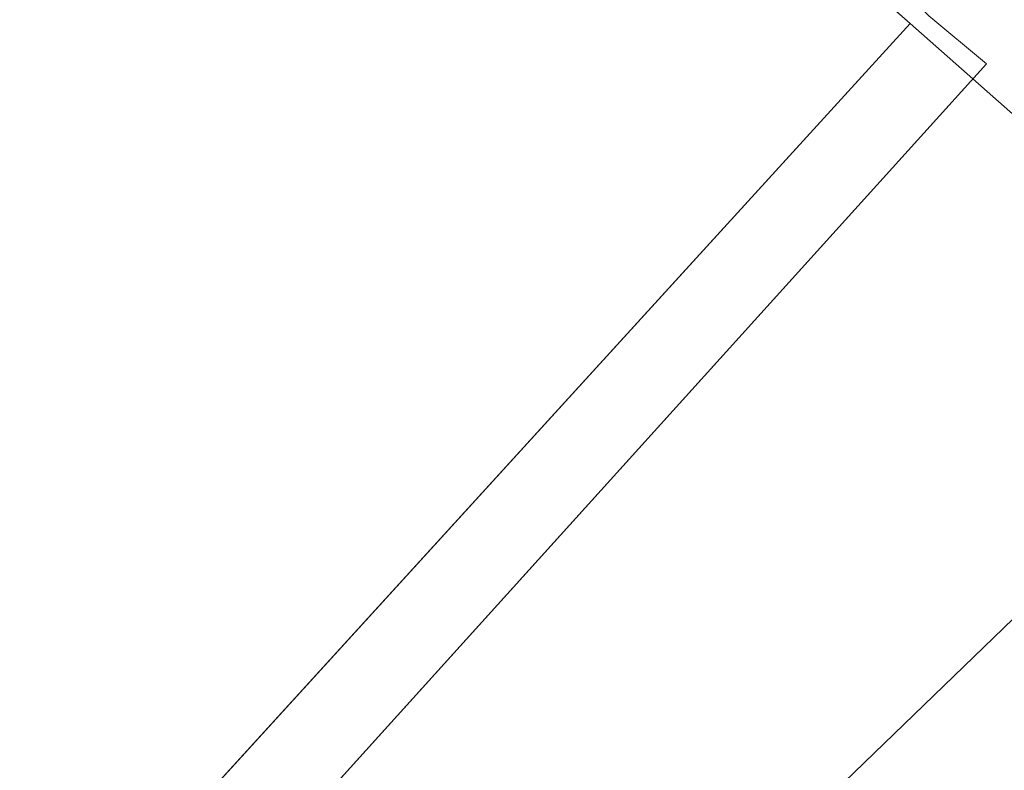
# Model space of a CAD drawing. Header units: millimetres. Extents: x 162876 to 168130, y 402614 to 405602.
# Tile 828 of 1056: x 165495.22 to 165500.65, y 403941.72 to 403945.86. Entities that reach past the tile are written whole.
import ezdxf
from ezdxf import colors
from ezdxf.entities.mleader import LeaderData, LeaderLine
from ezdxf.math import Vec2, Vec3

# ---------------------------------------------------------------- set-up
doc = ezdxf.new("R2010")
doc.units = ezdxf.units.MM
for name, color, linetype, lineweight in [('X-CA190022.004-UO-BGT_Ondergrond$0$GE_201_SHDHek_Lijn_GEM', 253, 'X-CA190022.004-UO-BGT_Ondergrond$0$Hekwerk', 9), ('X-CA190022.004-UO-BGT_Ondergrond$0$GE_367_OWGBerm_groenvoorziening_grasenk_GEM', 253, 'Continuous', 9), ('X-CA190022.004-UO-BGT_Ondergrond$0$GE_407_OTDGeslotenverharding_cementbeton_Vlak_GEM', 253, 'Continuous', 9), ('X-CA190022.004-UO-BGT_Ondergrond$0$GE_476_BTDGraslandagrarisch_Vlak_GEM', 253, 'Continuous', 9), ('X-CA190022.004-UO-KAD_Percelen$0$B-WE-KG-GRENS_PERCEEL-GV', 150, 'Continuous', 9), ('X-CA190022.004-UO-OPB_Opbreek_v0.1$0$X-XX-AL-T25- LEADER ASFALT', 7, 'Continuous', 25)]:
    doc.layers.add(name, color=color, linetype=linetype, lineweight=lineweight)
doc.styles.add('X-CA190022.004-UO-OPB_Opbreek_v0.1$0$NLCS-ISO-M200-T25', font='NLCS-ISO.ttf', dxfattribs={"height": 0.5})
doc.linetypes.add('X-CA190022.004-UO-BGT_Ondergrond$0$Hekwerk', pattern='A,5,-1.5,[2,dgnlstyle-Veghel.shx,S=0.007937,R=0,X=0,Y=0],-1.5', length=8)

msp = doc.modelspace()

# ---------------------------------------------------------------- leaders
at = {"layer": 'X-CA190022.004-UO-OPB_Opbreek_v0.1$0$X-XX-AL-T25- LEADER ASFALT'}
ml = msp.add_multileader_mtext('Standard', dxfattribs=at)
ml.set_content('\\A1;Wegvak 2.16; Fietspad Geerbosch\\PTotaal teervrij:\\PFrezen asfalt 25mm:  273.0m{\\H0.7x;\\S2^ ;\\H1.42857x; }', color=256, style='X-CA190022.004-UO-OPB_Opbreek_v0.1$0$NLCS-ISO-M200-T25')
ml.set_leader_properties(color=256, linetype='ByLayer', lineweight=-1)
ml.build(insert=Vec2(0, 0))
ml.multileader.update_dxf_attribs({"text_left_attachment_type": 5, "text_right_attachment_type": 5, "dogleg_length": 0.5, "arrow_head_size": 0.5})
ctx = ml.context
ctx.base_point, ctx.char_height, ctx.arrow_head_size, ctx.landing_gap_size, ctx.plane_origin, ctx.plane_x_axis, ctx.plane_y_axis = Vec3(165519.4827, 403953.6704), 0.5, 0.5, 0.18, Vec3(165445.8271, 403966.774), Vec3(0.692899, 0.721035), Vec3(-0.721035, 0.692899)
ctx.left_attachment, ctx.right_attachment = 5, 5
notes = []
notes.append((ctx, [(0, (1, 1, 0), (165519.1363, 403953.3099), (0.692899, 0.721035), 0.5, [(1, [(165496.5463, 403920.1721), (165523.5587, 403949.4352)], 0, [])])]))
ctx.mtext.insert, ctx.mtext.text_direction, ctx.mtext.rotation, ctx.mtext.width, ctx.mtext.flow_direction = Vec3(165517.9731, 403955.3708), Vec3(0.692899, 0.721035), 0.805295, 10.216208, 5
ctx.mtext.has_bg_fill, ctx.mtext.bg_color, ctx.mtext.bg_scale_factor, ctx.mtext.bg_transparency, ctx.mtext.use_window_bg_color = 1, -1027028792, 1.5, 0, 1
for ctx, leaders in notes:
    for number, flags, end, landing, length, lines in leaders:
        leader = LeaderData()
        leader.index, (leader.has_last_leader_line, leader.has_dogleg_vector, leader.attachment_direction) = number, flags
        leader.last_leader_point, leader.dogleg_vector, leader.dogleg_length = Vec3(end), Vec3(landing), length
        for number, points, colour, breaks in lines:
            line = LeaderLine()
            line.index, line.vertices, line.color, line.breaks = number, Vec3.list(points), colors.encode_raw_color(colour), breaks
            leader.lines.append(line)
        ctx.leaders.append(leader)

# ---------------------------------------------------------------- next in the draw order: linework, layer by layer
at = {"layer": 'X-CA190022.004-UO-BGT_Ondergrond$0$GE_201_SHDHek_Lijn_GEM'}
for q in [(165500.229, 403945.879), (165495.044, 403939.523)]:
    msp.add_line((165500.547, 403945.616), q, dxfattribs=at)
at = {"layer": 'X-CA190022.004-UO-BGT_Ondergrond$0$GE_367_OWGBerm_groenvoorziening_grasenk_GEM', "flags": 128}
msp.add_lwpolyline([(165503.293, 403936.224), (165501.649, 403938.443), (165501.693, 403939.269), (165501.76, 403939.335), (165504.789, 403942.27), (165504.206, 403942.881), (165501.969, 403942.681), (165501.41, 403943.249), (165496.305, 403938.312), (165497.763, 403936.831), (165497.568, 403936.696), (165495.044, 403939.523), (165500.547, 403945.616), (165500.229, 403945.879), (165498.003, 403948.09), (165495.343, 403950.194), (165493.382, 403950.786), (165491.549, 403951.006), (165489.683, 403950.612), (165476.688, 403947.364), (165448.956, 403939.557)], dxfattribs=at)
at = {"layer": 'X-CA190022.004-UO-BGT_Ondergrond$0$GE_407_OTDGeslotenverharding_cementbeton_Vlak_GEM', "flags": 128}
msp.add_lwpolyline([(165496.305, 403938.312), (165501.41, 403943.249), (165501.969, 403942.681), (165504.206, 403942.881), (165504.789, 403942.27), (165501.76, 403939.335), (165501.693, 403939.269), (165499.089, 403936.746), (165498.453, 403936.129), (165498.332, 403936.252), (165497.763, 403936.831), (165496.305, 403938.312)], dxfattribs=at)
at = {"layer": 'X-CA190022.004-UO-BGT_Ondergrond$0$GE_476_BTDGraslandagrarisch_Vlak_GEM', "flags": 128}
msp.add_lwpolyline([(165409.739, 403909.722), (165454.087, 403922.754), (165448.956, 403939.557), (165476.688, 403947.364), (165489.683, 403950.612), (165491.549, 403951.006), (165493.382, 403950.786), (165495.343, 403950.194), (165498.003, 403948.09), (165500.229, 403945.879), (165500.547, 403945.616), (165495.044, 403939.523), (165497.568, 403936.696)], dxfattribs=at)
at = {"layer": 'X-CA190022.004-UO-KAD_Percelen$0$B-WE-KG-GRENS_PERCEEL-GV', "flags": 128}
msp.add_lwpolyline([(165465.94, 403977.9), (165485.47, 403959.11), (165489.71, 403955.04), (165500.126, 403945.838), (165504.3, 403942.15), (165507.8, 403939), (165513.006, 403935.006), (165525.447, 403925.461), (165529.8, 403922.245), (165546.98, 403918.48), (165534.04, 403930.46), (165523.606, 403940.115), (165516.49, 403946.7), (165508.07, 403954.49), (165478.67, 403980.52)], dxfattribs=at)
for points in [[(165302.032, 403912.162), (165323.1, 403852.205), (165489.46, 403932.49), (165497.079, 403937.449), (165494.566, 403939.736), (165500.126, 403945.838), (165489.71, 403955.04), (165441.61, 403941.12), (165440.17, 403940.75), (165404.32, 403931.58), (165375.738, 403924.264), (165341.22, 403915.43), (165340.41, 403918.62), (165333.59, 403916.86), (165312.86, 403912.2)], [(165494.566, 403939.736), (165497.079, 403937.449), (165504.3, 403942.15), (165500.126, 403945.838)]]:
    msp.add_lwpolyline(points, close=True, dxfattribs=at)

doc.saveas('drawing.dxf')
